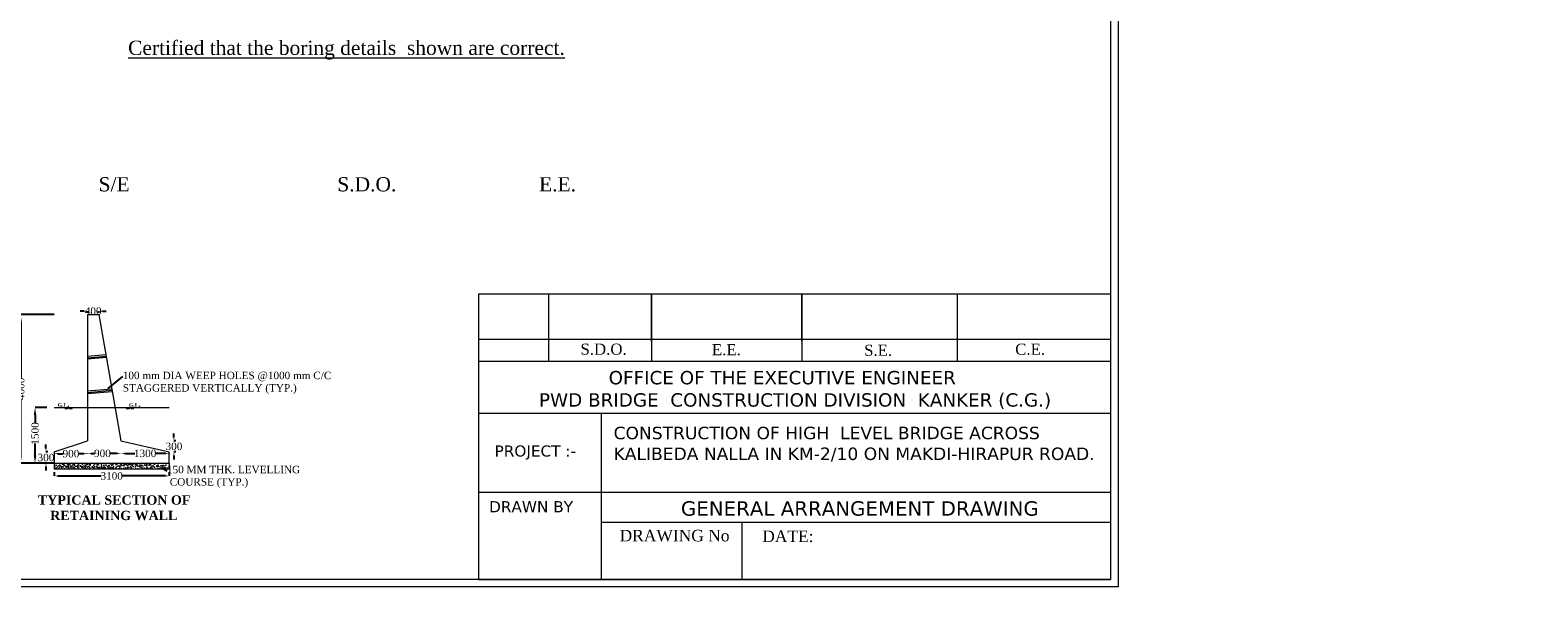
# Model space of a CAD drawing. Header units: millimetres. Extents: x -20950785 to 389010297, y -11535949 to 14056629.
# Tile 465 of 654: x 14736543 to 14939805, y -452741 to -374532. Entities that reach past the tile are written whole.
import ezdxf
from ezdxf import colors
from ezdxf.entities.mleader import LeaderData, LeaderLine
from ezdxf.math import Vec2, Vec3

# ---------------------------------------------------------------- set-up
doc = ezdxf.new("R2010")
doc.units = ezdxf.units.MM
doc.header["$LTSCALE"] = 60
doc.header["$MEASUREMENT"] = 0
doc.layers.add('TEX', color=6, linetype='Continuous')
doc.layers.add('TEXT', color=7, linetype='Continuous')
doc.styles.add('PDF Arial Bold', font='times.ttf')
doc.styles.add('style1', font='txt.shx', dxfattribs={"height": 1})
doc.dimstyles.get("Standard").update_dxf_attribs({"dimtxt": 400, "dimasz": 215, "dimexe": 0.18, "dimexo": 0.0625, "dimgap": 0.09, "dimtad": 0, "dimtih": 1, "dimtoh": 1, "dimdec": 0, "dimzin": 4, "dimdsep": 46, "dimtxsty": 'Standard', "dimblk": 'OPEN90', "dimcen": 0, "dimadec": 0, "dimazin": 1, "dimtfac": 1, "dimtdec": 0, "dimtix": 1, "dimtofl": 0, "dimtmove": 0, "dimatfit": 3, "dimldrblk": 'OPEN30', "dimfxl": 1, "dimtolj": 1, "dimtzin": 0, "dimarcsym": 0})

# ---------------------------------------------------------------- blocks, each defined once
blk = doc.blocks.new('*D4135')
at = {"color": 0, "linetype": 'Continuous', "lineweight": -2, "ltscale": 2, "transparency": 16777216}
for p, q in [((14743789, -412367), (14743289, -412367)), ((14744289, -412606), (14744289, -412367)), ((14745789, -412617), (14745789, -412367)), ((14746289, -412367), (14746789, -412367))]:
    blk.add_line(p, q, dxfattribs=at)
at = {"color": 0, "linetype": 'Continuous', "lineweight": 9, "ltscale": 2, "transparency": 16777216}
for points in [[(14743789, -412284), (14743789, -412450), (14744289, -412367)], [(14746289, -412284), (14746289, -412450), (14745789, -412367)]]:
    blk.add_solid(points, dxfattribs=at)
at = {"layer": 'Defpoints', "color": 0, "linetype": 'Continuous', "lineweight": 9, "ltscale": 2, "transparency": 16777216}
for p in [(14744289, -412606), (14745789, -412367), (14745789, -412617)]:
    blk.add_point(p, dxfattribs=at)
at = {"color": 0, "linetype": 'Continuous', "lineweight": 9, "ltscale": 2, "transparency": 16777216, "insert": (14745039, -412367), "char_height": 1000, "attachment_point": 5, "style": 'PDF Arial Bold'}
blk.add_mtext('\\A1;400', dxfattribs=at)
blk = doc.blocks.new('*D4136')
at = {"color": 0, "linetype": 'Continuous', "lineweight": -2, "ltscale": 2, "transparency": 16777216}
for p, q in [((14739789, -434054), (14739789, -434573)), ((14740289, -434573), (14746118, -434573)), ((14754789, -434573), (14748959, -434573)), ((14755289, -434054), (14755289, -434573))]:
    blk.add_line(p, q, dxfattribs=at)
at = {"color": 0, "linetype": 'Continuous', "lineweight": 9, "ltscale": 2, "transparency": 16777216}
for points in [[(14740289, -434490), (14740289, -434656), (14739789, -434573)], [(14754789, -434490), (14754789, -434656), (14755289, -434573)]]:
    blk.add_solid(points, dxfattribs=at)
at = {"layer": 'Defpoints', "color": 0, "linetype": 'Continuous', "lineweight": 9, "ltscale": 2, "transparency": 16777216}
for p in [(14739789, -434054), (14755289, -434054), (14755289, -434573)]:
    blk.add_point(p, dxfattribs=at)
at = {"color": 0, "linetype": 'Continuous', "lineweight": 9, "ltscale": 2, "transparency": 16777216, "insert": (14747539, -434573), "char_height": 1000, "attachment_point": 5, "style": 'PDF Arial Bold'}
blk.add_mtext('\\A1;3100', dxfattribs=at)
blk = doc.blocks.new('*D4137')
at = {"color": 0, "linetype": 'Continuous', "lineweight": -2, "ltscale": 2, "transparency": 16777216}
for p, q in [((14739789, -431577), (14739789, -431577)), ((14740289, -431577), (14740987, -431577)), ((14743789, -431577), (14743091, -431577)), ((14744289, -431577), (14744289, -431577))]:
    blk.add_line(p, q, dxfattribs=at)
at = {"color": 0, "linetype": 'Continuous', "lineweight": 9, "ltscale": 2, "transparency": 16777216}
for points in [[(14740289, -431494), (14740289, -431661), (14739789, -431577)], [(14743789, -431494), (14743789, -431661), (14744289, -431577)]]:
    blk.add_solid(points, dxfattribs=at)
at = {"layer": 'Defpoints', "color": 0, "linetype": 'Continuous', "lineweight": 9, "ltscale": 2, "transparency": 16777216}
for p in [(14739789, -431577), (14744289, -431577), (14744289, -431577)]:
    blk.add_point(p, dxfattribs=at)
at = {"color": 0, "linetype": 'Continuous', "lineweight": 9, "ltscale": 2, "transparency": 16777216, "insert": (14742039, -431577), "char_height": 1000, "attachment_point": 5, "style": 'PDF Arial Bold'}
blk.add_mtext('\\A1;900', dxfattribs=at)
blk = doc.blocks.new('*D4138')
at = {"color": 0, "linetype": 'Continuous', "lineweight": -2, "ltscale": 2, "transparency": 16777216}
for p, q in [((14744289, -431577), (14744289, -431541)), ((14744789, -431541), (14745237, -431541)), ((14748289, -431541), (14747341, -431541)), ((14748789, -431541), (14748789, -431541))]:
    blk.add_line(p, q, dxfattribs=at)
at = {"color": 0, "linetype": 'Continuous', "lineweight": 9, "ltscale": 2, "transparency": 16777216}
for points in [[(14744789, -431458), (14744789, -431624), (14744289, -431541)], [(14748289, -431458), (14748289, -431624), (14748789, -431541)]]:
    blk.add_solid(points, dxfattribs=at)
at = {"layer": 'Defpoints', "color": 0, "linetype": 'Continuous', "lineweight": 9, "ltscale": 2, "transparency": 16777216}
for p in [(14744289, -431577), (14748789, -431541), (14748789, -431541)]:
    blk.add_point(p, dxfattribs=at)
at = {"color": 0, "linetype": 'Continuous', "lineweight": 9, "ltscale": 2, "transparency": 16777216, "insert": (14746289, -431541), "char_height": 1000, "attachment_point": 5, "style": 'PDF Arial Bold'}
blk.add_mtext('\\A1;900', dxfattribs=at)
blk = doc.blocks.new('*D4139')
at = {"color": 0, "linetype": 'Continuous', "lineweight": -2, "ltscale": 2, "transparency": 16777216}
for p, q in [((14748789, -431541), (14748789, -431541)), ((14749289, -431541), (14750675, -431541)), ((14754789, -431541), (14753403, -431541)), ((14755289, -431599), (14755289, -431541))]:
    blk.add_line(p, q, dxfattribs=at)
at = {"color": 0, "linetype": 'Continuous', "lineweight": 9, "ltscale": 2, "transparency": 16777216}
for points in [[(14749289, -431458), (14749289, -431625), (14748789, -431541)], [(14754789, -431458), (14754789, -431625), (14755289, -431541)]]:
    blk.add_solid(points, dxfattribs=at)
at = {"layer": 'Defpoints', "color": 0, "linetype": 'Continuous', "lineweight": 9, "ltscale": 2, "transparency": 16777216}
for p in [(14748789, -431541), (14755289, -431541), (14755289, -431599)]:
    blk.add_point(p, dxfattribs=at)
at = {"color": 0, "linetype": 'Continuous', "lineweight": 9, "ltscale": 2, "transparency": 16777216, "insert": (14752039, -431541), "char_height": 1000, "attachment_point": 5, "style": 'PDF Arial Bold'}
blk.add_mtext('\\A1;1300', dxfattribs=at)
blk = doc.blocks.new('*D4140')
at = {"color": 0, "linetype": 'Continuous', "lineweight": -2, "ltscale": 2, "transparency": 16777216}
for p, q in [((14738677, -430846), (14738677, -430346)), ((14738926, -431346), (14738677, -431346)), ((14738926, -432846), (14738677, -432846)), ((14738677, -433346), (14738677, -433846))]:
    blk.add_line(p, q, dxfattribs=at)
at = {"color": 0, "linetype": 'Continuous', "lineweight": 9, "ltscale": 2, "transparency": 16777216}
for points in [[(14738594, -430846), (14738761, -430846), (14738677, -431346)], [(14738594, -433346), (14738761, -433346), (14738677, -432846)]]:
    blk.add_solid(points, dxfattribs=at)
at = {"layer": 'Defpoints', "color": 0, "linetype": 'Continuous', "lineweight": 9, "ltscale": 2, "transparency": 16777216}
for p in [(14738677, -432846), (14738926, -431346), (14738926, -432846)]:
    blk.add_point(p, dxfattribs=at)
at = {"color": 0, "linetype": 'Continuous', "lineweight": 9, "ltscale": 2, "transparency": 16777216, "insert": (14738677, -432096), "char_height": 1000, "attachment_point": 5, "style": 'PDF Arial Bold'}
blk.add_mtext('\\A1;300', dxfattribs=at)
blk = doc.blocks.new('*D4143')
at = {"color": 0, "linetype": 'Continuous', "lineweight": -2, "ltscale": 2, "transparency": 16777216}
for p, q in [((14738796, -425346), (14737201, -425346)), ((14737201, -426346), (14737201, -427488)), ((14737201, -431846), (14737201, -430216)), ((14739789, -432846), (14737201, -432846))]:
    blk.add_line(p, q, dxfattribs=at)
at = {"color": 0, "linetype": 'Continuous', "lineweight": 9, "ltscale": 2, "transparency": 16777216}
for points in [[(14737035, -426346), (14737368, -426346), (14737201, -425346)], [(14737035, -431846), (14737368, -431846), (14737201, -432846)]]:
    blk.add_solid(points, dxfattribs=at)
at = {"layer": 'Defpoints', "color": 0, "linetype": 'Continuous', "lineweight": 9, "ltscale": 2, "transparency": 16777216}
for p in [(14738796, -425346), (14737201, -432846), (14739789, -432846)]:
    blk.add_point(p, dxfattribs=at)
at = {"color": 0, "linetype": 'Continuous', "lineweight": 9, "ltscale": 2, "transparency": 16777216, "insert": (14737201, -428852), "char_height": 1000, "attachment_point": 5, "rotation": 90, "style": 'PDF Arial Bold'}
blk.add_mtext('\\A1;1500', dxfattribs=at)
blk = doc.blocks.new('*D4141')
at = {"color": 0, "linetype": 'Continuous', "lineweight": -2, "ltscale": 2, "transparency": 16777216}
for p, q in [((14755928, -429346), (14755928, -428846)), ((14756176, -429846), (14755928, -429846)), ((14756176, -431346), (14755928, -431346)), ((14755928, -431846), (14755928, -432346))]:
    blk.add_line(p, q, dxfattribs=at)
at = {"color": 0, "linetype": 'Continuous', "lineweight": 9, "ltscale": 2, "transparency": 16777216}
for points in [[(14755844, -429346), (14756011, -429346), (14755928, -429846)], [(14755844, -431846), (14756011, -431846), (14755928, -431346)]]:
    blk.add_solid(points, dxfattribs=at)
at = {"layer": 'Defpoints', "color": 0, "linetype": 'Continuous', "lineweight": 9, "ltscale": 2, "transparency": 16777216}
for p in [(14756176, -429846), (14755928, -431346), (14756176, -431346)]:
    blk.add_point(p, dxfattribs=at)
at = {"color": 0, "linetype": 'Continuous', "lineweight": 9, "ltscale": 2, "transparency": 16777216, "insert": (14755928, -430596), "char_height": 1000, "attachment_point": 5, "style": 'PDF Arial Bold'}
blk.add_mtext('\\A1;300', dxfattribs=at)
blk = doc.blocks.new('*D4142')
at = {"color": 0, "linetype": 'Continuous', "lineweight": -2, "ltscale": 2, "transparency": 16777216}
for p, q in [((14739789, -412846), (14735265, -412846)), ((14735265, -413846), (14735265, -421407)), ((14735265, -431846), (14735265, -424284)), ((14739789, -432846), (14735265, -432846))]:
    blk.add_line(p, q, dxfattribs=at)
at = {"color": 0, "linetype": 'Continuous', "lineweight": 9, "ltscale": 2, "transparency": 16777216}
for points in [[(14735098, -413846), (14735431, -413846), (14735265, -412846)], [(14735098, -431846), (14735431, -431846), (14735265, -432846)]]:
    blk.add_solid(points, dxfattribs=at)
at = {"layer": 'Defpoints', "color": 0, "linetype": 'Continuous', "lineweight": 9, "ltscale": 2, "transparency": 16777216}
for p in [(14735265, -412846), (14739789, -412846), (14739789, -432846)]:
    blk.add_point(p, dxfattribs=at)
at = {"color": 0, "linetype": 'Continuous', "lineweight": 9, "ltscale": 2, "transparency": 16777216, "insert": (14735265, -422846), "char_height": 1000, "attachment_point": 5, "rotation": 90, "style": 'PDF Arial Bold'}
blk.add_mtext('\\A1;4000', dxfattribs=at)

msp = doc.modelspace()

# ---------------------------------------------------------------- hatches: boundary and pattern name
at = {"linetype": 'Continuous', "lineweight": 9, "ltscale": 2}
h = msp.add_hatch(dxfattribs=at)
h.set_pattern_fill('AR-CONC', scale=100)
h.set_pattern_definition([(50, (-53976772.5, 1702647.7), (717.2601826, -62.752135), [75, -825]), (355, (-53976772.5, 1702647.7), (-138.751334, 752.192134), [60, -660]), (100.4514445, (-53976712.7, 1702642.46), (578.508847, 689.439991), [63.740192, -701.142112]), (46.1842, (-53976772.5, 1702847.7), (1067.241331, -165.519281), [112.5, -1237.5]), (96.6356355, (-53976683.5, 1702833.9), (934.661946, 974.1186), [95.610342, -1051.71376]), (351.184164, (-53976772.5, 1702847.7), (934.661945, 974.1186), [90, -990.000001]), (21, (-53976672.5, 1702797.7), (596.907052, -402.6188907), [75, -825]), (326, (-53976672.5, 1702797.7), (243.315332, 725.150045), [60, -660]), (71.4514447, (-53976622.74, 1702764.1), (840.222377, 322.531153), [63.74019, -701.142112]), (37.5, (-53976772.48, 1702647.68), (12.1598553, 332.8938538), [0, -652, 0, -670, 0, -662.5]), (7.5, (-53976772.5, 1702647.7), (263.0695374, 394.4117119), [0, -382, 0, -637, 0, -252.5]), (327.5, (-53976995.48, 1702647.68), (533.8224362, -22.5548717), [0, -250, 0, -780, 0, -1035]), (317.5, (-53977095.5, 1702647.7), (583.1861693, 100.1049823), [0, -325, 0, -518, 0, -735])])
h.paths.add_polyline_path([(14755288.79, -433595.5), (14755288.79, -432845.5), (14739788.79, -432845.5), (14739788.79, -433595.5)])

# ---------------------------------------------------------------- linework, layer by layer
at = {"linetype": 'Continuous', "lineweight": 9}
for p, q in [((14796992.94, -410033.98, -11365.42), (14882206.5, -410033.98, -11365.42)), ((14806417.41, -410033.98, -11365.42), (14806417.41, -419111.91, -11365.42)), ((14820318.39, -416468.53, -11365.42), (14820318.39, -410033.98, -11365.42)), ((14820318.39, -410033.98, -11365.42), (14820318.39, -419111.91, -11365.42)), ((14840579.14, -416468.53, -11365.42), (14840579.14, -410033.98, -11365.42)), ((14840579.14, -410033.98, -11365.42), (14840579.14, -419111.91, -11365.42)), ((14861513.59, -410033.98, -11365.42), (14861513.59, -419111.91, -11365.42)), ((14796992.94, -416139.53, -11365.42), (14882206.5, -416139.53, -11365.42)), ((14796992.94, -419111.91, -11365.42), (14882206.5, -419111.91, -11365.42)), ((14797010.53, -426139.62, -11365.42), (14882206.5, -426139.62, -11365.42)), ((14813508.06, -426139.62, 923.36), (14813508.06, -448523, 923.36)), ((14797010.53, -436739.36, -5567.99), (14803419.25, -436739.36, -3200.67)), ((14803419.25, -436739.36, 923.36), (14882206.5, -436739.36, 30026.63)), ((14813508.06, -440791.51, -37829.26), (14882206.5, -440791.51)), ((14832493, -440791.51, -11365.42), (14832493, -448523, -11365.42))]:
    msp.add_line(p, q, dxfattribs=at)
at = {"color": 7, "linetype": 'Continuous', "lineweight": 9, "ltscale": 2}
for p, q in [((14796992.94, -410033.98, -11365.42), (14796992.94, -448523)), ((14739788.79, -432845.5), (14739788.79, -433595.5)), ((14755288.79, -432845.5), (14755288.79, -433595.5)), ((14796992.94, -448523), (14882206.5, -448523))]:
    msp.add_line(p, q, dxfattribs=at)
for points in [[(14601718.5, -258585), (14883206.5, -258585), (14883206.5, -449523), (14601718.5, -449523)], [(14602718.5, -259585), (14882206.5, -259585), (14882206.5, -448523), (14602718.5, -448523)]]:
    msp.add_lwpolyline(points, close=True, dxfattribs=at)
msp.add_circle((14751148.1, -376200.45), 347474.95, dxfattribs=at)
at = {"layer": 'TEX', "color": 7, "lineweight": 9, "ltscale": 20}
for p, q in [((14744288.79, -412845.5), (14745788.79, -412845.5)), ((14744288.79, -412845.5), (14744288.79, -429845.5)), ((14745788.79, -412845.5), (14748788.79, -429845.5)), ((14744288.79, -418447.13), (14746739.15, -418230.92)), ((14744288.79, -418655.14), (14746775.3, -418435.74)), ((14744288.79, -418807.8), (14746801.83, -418586.06)), ((14744288.79, -423120.18), (14747551.17, -422832.32)), ((14744288.79, -423328.19), (14747587.31, -423037.15)), ((14744288.79, -423480.86), (14747613.84, -423187.47)), ((14739788.79, -425345.5), (14755288.79, -425345.5)), ((14741635.67, -425345.5), (14741212.74, -425588.12)), ((14741749.79, -425345.5), (14741406.83, -425562.3)), ((14741887.87, -425345.5), (14741615.3, -425512.78)), ((14741749.79, -425345.5), (14741965.75, -425548.13)), ((14741887.87, -425345.5), (14742057.7, -425523.37)), ((14741993.9, -425345.5), (14742202.67, -425551.58)), ((14749899.25, -425345.5), (14749476.31, -425588.12)), ((14750013.37, -425345.5), (14749670.41, -425562.3)), ((14750151.45, -425345.5), (14749878.88, -425512.78)), ((14750013.37, -425345.5), (14750229.32, -425548.13)), ((14750151.45, -425345.5), (14750321.28, -425523.37)), ((14750257.48, -425345.5), (14750466.25, -425551.58)), ((14739788.79, -431345.5), (14744288.79, -429845.5)), ((14748788.79, -429845.5), (14755288.79, -431345.5)), ((14739788.79, -431345.5), (14739788.79, -432845.5)), ((14739788.79, -432845.5), (14755288.79, -432845.5)), ((14755288.79, -432845.5), (14755288.79, -431345.5)), ((14739788.79, -433595.5), (14755288.79, -433595.5))]:
    msp.add_line(p, q, dxfattribs=at)

# ---------------------------------------------------------------- texts
at = {"linetype": 'Continuous', "lineweight": 9, "attachment_point": 1}
for s, insert, char_height, width in [('\\pi7448.80773;{\\fTimes New Roman|b0|i0|c0|p18;\\LCertified that the boring details  shown are correct.}', (14742296.26, -375947.99), 1915.15152, 72153.3279), ('\\pi5418.09167,t45718.09167;{\\fTimes New Roman|b0|i0|c0|p18;\\L ELEVATION OF \\P\\pi2504.57329,t42804.57329;ABUTMENT ELEMENT \\P\\pi7381.21352,t47681.21352;DIRECTION}', (13515587.71, -425737.18), 1300, 25045.2677)]:
    msp.add_mtext(s, dxfattribs=dict(at, insert=insert, char_height=char_height, width=width))
at = {"linetype": 'Continuous', "lineweight": 9, "attachment_point": 1, "style": 'style1'}
for s, insert, char_height in [('{\\fTimes New Roman|b0|i0|c0|p18;\\H0.90422x;S/E \\H1.10592x;                      }', (14745773.26, -394330.62), 2118.0044), ('{\\fTimes New Roman|b0|i0|c0|p18;\\H0.90422x;S.D.O. \\H1.10592x;                        }', (14777953.25, -394330.62), 2118.0044), ('{\\fTimes New Roman|b0|i0|c0|p18;\\H0.90422x;E.E.  \\H1.10592x;                      }', (14805153.04, -394330.62), 2118.0044), ('{\\fTimes New Roman|b0|i0|c0|p18;\\H0.96451x;S.D.O.     \\H1.0368x;                    }', (14810733.89, -416747.23, 22402.49), 1556.0255), ('{\\fTimes New Roman|b0|i0|c0|p18;\\H0.96451x;E.E.  \\H1.0368x;                       }', (14828455.5, -416815.68, -11365.42), 1556.0255), ('{\\fTimes New Roman|b0|i0|c0|p18;\\H0.96451x;S.E. \\H1.0368x;                        }', (14848972.87, -416894.46, -11365.42), 1556.0255), ('{\\fTimes New Roman|b0|i0|c0|p18;\\H0.96451x;C.E.\\H1.0368x;                         }', (14869343.42, -416756.23, -11365.42), 1556.0255), ('{\\fTimes New Roman|b0|i0|c0|p18;                        \\fVerdana|b0|i0|c0|p34;\\H1.15741x;OFFICE OF THE EXECUTIVE ENGINEER \\P      PWD BRIDGE  CONSTRUCTION DIVISION  KANKER (C.G.)   }', (14800426.07, -420433.53, -38379.75), 1556.0255), ('{\\fVerdana|b0|i0|c0|p34;\\H0.96451x;PROJECT :-    \\fTimes New Roman|b0|i0|c0|p18;\\H1.0368x;                   }', (14799148.52, -430460.39, -45133.34), 1556.0255), ('{\\fVerdana|b0|i0|c0|p34;\\H0.96451x;DRAWN BY  \\fTimes New Roman|b0|i0|c0|p18; \\H1.0368x;                     }', (14798412.74, -437971.03, 22402.49), 1556.0255), ('{\\fVerdana|b0|i0|c0|p34;GENERAL ARRANGEMENT DRAWING       \\fTimes New Roman|b0|i0|c0|p18;                }', (14824279.06, -437980.56, -11365.42), 1945.03187), ('{\\fTimes New Roman|b0|i0|c0|p18;DRAWING No                      }', (14816010.81, -441832.76, -11365.42), 1556.0255), ('{\\fTimes New Roman|b0|i0|c0|p18;DATE:                       }', (14835239.24, -441924.76, 22402.49), 1556.0255)]:
    msp.add_mtext(s, dxfattribs=dict(at, insert=insert, char_height=char_height))
at = {"color": 7, "linetype": 'Continuous', "lineweight": 9, "ltscale": 2, "char_height": 900, "attachment_point": 1, "style": 'PDF Arial Bold'}
for s, insert in [('\\pi1677.72757,t6177.72757;CR- 72 %', (13398318.71, -414811.96)), ('\\pi1677.72757,t6177.72757;CR- 50 %', (13350318.71, -416811.96)), ('\\pi1677.72757,t6177.72757;CR- 70 %', (13422318.71, -417811.96))]:
    msp.add_mtext_dynamic_manual_height_columns(s, width=8577.0125, gutter_width=1, heights=[0], dxfattribs=dict(at, insert=insert))
at = {"color": 7, "linetype": 'Continuous', "lineweight": 9, "ltscale": 2, "char_height": 750, "width": 11046.4642, "attachment_point": 1}
for insert in [(14740268.03, -424514.72), (14749859.47, -424514.72)]:
    msp.add_mtext('{\\fTimes New Roman|b1|i0|c0|p18;\\H0.66667x;G.L\\H1.5x;.}', dxfattribs=dict(at, insert=insert))
at = {"linetype": 'Continuous', "lineweight": 9, "insert": (14815198.45, -427945.45, -45133.34), "char_height": 1680, "width": 66426.843, "attachment_point": 1, "style": 'style1'}
msp.add_mtext('{\\fVerdana|b0|i0|c0|p34;CONSTRUCTION OF HIGH  LEVEL BRIDGE ACROSS KALIBEDA NALLA IN KM-2/10 ON MAKDI-HIRAPUR ROAD.\\fTimes New Roman|b0|i0|c0|p18;   }', dxfattribs=at)
at = {"layer": 'TEX', "color": 7, "lineweight": 9, "char_height": 1250, "width": 21243.5474, "attachment_point": 1}
for insert in [(14736973.54, -437186.26), (13617883.17, -445195.25)]:
    msp.add_mtext('\\pi610.48396;{\\fTimes New Roman|b1|i0|c0|p18;TYPICAL SECTION OF \\P\\pi2269.62414;RETAINING WALL }', dxfattribs=dict(at, insert=insert))
at = {"layer": 'TEXT', "linetype": 'Continuous', "lineweight": 9, "char_height": 1300, "attachment_point": 1}
for s, insert, width in [('\\pi2427.77062;{\\fTimes New Roman|b0|i0|c0|p18;\\LELEVATION OF PIER \\P\\pi3593.74034;ALONG CURRENT \\P\\pi6498.82325;DIRECTION  }', (14680533.09, -379063.5), 23280.4872), ('\\pi1974.11068;{\\fTimes New Roman|b0|i0|c0|p18;\\LELEVATION OF PIER \\P\\pi3681.82517;ALONG TRAFFIC  \\P\\pi6045.16331;DIRECTION  }', (14701175.54, -379516.22), 22373.1673), ('\\pi2427.77062;{\\fTimes New Roman|b0|i0|c0|p18;\\LELEVATION OF PIER \\P\\pi3593.74034;ALONG CURRENT \\P\\pi6498.82325;DIRECTION  }', (13548850.92, -419096.5), 23280.4872), ('\\pi1974.11068;{\\fTimes New Roman|b0|i0|c0|p18;\\LELEVATION OF PIER \\P\\pi3681.82517;ALONG TRAFFIC  \\P\\pi6045.16331;DIRECTION  }', (13569493.36, -419549.21), 22373.1673)]:
    msp.add_mtext(s, dxfattribs=dict(at, insert=insert, width=width))

# ---------------------------------------------------------------- dimensions: what is measured, and where the dimension line sits
at = {"color": 7, "linetype": 'Continuous', "lineweight": 9, "ltscale": 2}
for base, p1, p2, text, picture, middle in [((14745788.79, -412366.9), (14744288.79, -412606.08), (14745788.79, -412616.9), '400', '*D4135', (14745038.79, -412366.9)), ((14755288.79, -431541.17), (14748788.79, -431541.17), (14755288.79, -431599.02), '1300', '*D4139', (14752038.79, -431541.17)), ((14744288.79, -431577.44), (14739788.79, -431577.44), (14744288.79, -431577.44), '900', '*D4137', (14742038.79, -431577.44))]:
    dim = msp.add_linear_dim(base=base, p1=p1, p2=p2, text=text, dimstyle='Standard', override={"dimtxt": 1000, "dimasz": 500, "dimtxsty": 'PDF Arial Bold', "dimfxl": 300}, dxfattribs=at)
    dim.commit()
    dim.dimension.update_dxf_attribs({"geometry": picture, "text_midpoint": middle})
dim = msp.add_linear_dim(base=(14735264.7, -412845.5), p1=(14739788.79, -432845.5), p2=(14739788.79, -412845.5), angle=90, text='4000', dimstyle='Standard', override={"dimtxt": 1000, "dimasz": 1000, "dimtxsty": 'PDF Arial Bold', "dimfxl": 300}, dxfattribs=at)
dim.commit()
dim.dimension.update_dxf_attribs({"geometry": '*D4142', "text_midpoint": (14735264.7, -422845.5), "text_rotation": 90})
dim = msp.add_linear_dim(base=(14737201.37, -432845.5), p1=(14738796.12, -425345.5), p2=(14739788.79, -432845.5), angle=90, text='1500', dimstyle='Standard', override={"dimtxt": 1000, "dimasz": 1000, "dimtxsty": 'PDF Arial Bold', "dimfxl": 300}, dxfattribs=at)
dim.commit()
dim.dimension.update_dxf_attribs({"geometry": '*D4143', "text_midpoint": (14737201.37, -428851.9), "dimtype": 160, "text_rotation": 90})
for base, p1, p2, picture, middle in [((14755927.7, -431345.5), (14756176.2, -429845.5), (14756176.2, -431345.5), '*D4141', (14755927.7, -430595.5)), ((14738677.2, -432845.5), (14738925.7, -431345.5), (14738925.7, -432845.5), '*D4140', (14738677.2, -432095.5))]:
    dim = msp.add_linear_dim(base=base, p1=p1, p2=p2, angle=90, text='300', dimstyle='Standard', override={"dimtxt": 1000, "dimasz": 500, "dimtxsty": 'PDF Arial Bold', "dimfxl": 300}, dxfattribs=at)
    dim.commit()
    dim.dimension.update_dxf_attribs({"geometry": picture, "text_midpoint": middle})
for base, p1, p2, text, picture, middle in [((14748788.79, -431540.99), (14744288.79, -431577.44), (14748788.79, -431540.99), '900', '*D4138', (14746288.79, -431540.99)), ((14755288.79, -434573.05), (14739788.79, -434053.9), (14755288.79, -434053.9), '3100', '*D4136', (14747538.79, -434573.05))]:
    dim = msp.add_linear_dim(base=base, p1=p1, p2=p2, text=text, dimstyle='Standard', override={"dimtxt": 1000, "dimasz": 500, "dimtxsty": 'PDF Arial Bold', "dimfxl": 300}, dxfattribs=at)
    dim.commit()
    dim.dimension.update_dxf_attribs({"geometry": picture, "text_midpoint": middle, "dimtype": 160})

# ---------------------------------------------------------------- leaders
ml = msp.add_multileader_mtext('Standard', dxfattribs=at)
ml.set_content('100 mm DIA WEEP HOLES @1000 mm C/C \\PSTAGGERED VERTICALLY (TYP.)', color=7, style='PDF Arial Bold')
ml.set_leader_properties()
ml.build(insert=Vec2(0, 0))
ml.multileader.update_dxf_attribs({"text_right_attachment_type": 6, "dogleg_length": 0.36, "arrow_head_size": 500})
ctx = ml.context
ctx.base_point, ctx.char_height, ctx.arrow_head_size, ctx.landing_gap_size, ctx.plane_origin = Vec3(14749030.74, -421194.71), 1000, 500, 0.09, Vec3(14746695, -423115.88)
ctx.right_attachment = 6
notes = []
notes.append((ctx, [(0, (1, 1, 0), (14749030.38, -421194.71), (1, 0), 0.36, [(0, [(14746695, -423115.88)], 0, [])])]))
ctx.mtext.insert, ctx.mtext.flow_direction = Vec3(14749030.83, -420536.82), 5
ml = msp.add_multileader_mtext('Standard', dxfattribs=at)
ml.set_content('150 MM THK. LEVELLING\\P COURSE (TYP.)', color=7, style='PDF Arial Bold')
ml.set_leader_properties()
ml.build(insert=Vec2(0, 0))
ml.multileader.update_dxf_attribs({"text_right_attachment_type": 6, "dogleg_length": 0.36, "arrow_head_size": 500})
ctx = ml.context
ctx.base_point, ctx.char_height, ctx.arrow_head_size, ctx.landing_gap_size, ctx.plane_origin = Vec3(14754985.38, -433864.82), 1000, 500, 0.09, Vec3(14753930.02, -433304.82)
ctx.right_attachment = 6
notes.append((ctx, [(0, (1, 1, 0), (14754985.02, -433864.82), (1, 0), 0.36, [(0, [(14753930.02, -433304.82)], 0, [])])]))
ctx.mtext.insert, ctx.mtext.flow_direction = Vec3(14754985.47, -433206.92), 5
for ctx, leaders in notes:
    for number, flags, end, landing, length, lines in leaders:
        leader = LeaderData()
        leader.index, (leader.has_last_leader_line, leader.has_dogleg_vector, leader.attachment_direction) = number, flags
        leader.last_leader_point, leader.dogleg_vector, leader.dogleg_length = Vec3(end), Vec3(landing), length
        for number, points, colour, breaks in lines:
            line = LeaderLine()
            line.index, line.vertices, line.color, line.breaks = number, Vec3.list(points), colors.encode_raw_color(colour), breaks
            leader.lines.append(line)
        ctx.leaders.append(leader)

doc.saveas('drawing.dxf')
